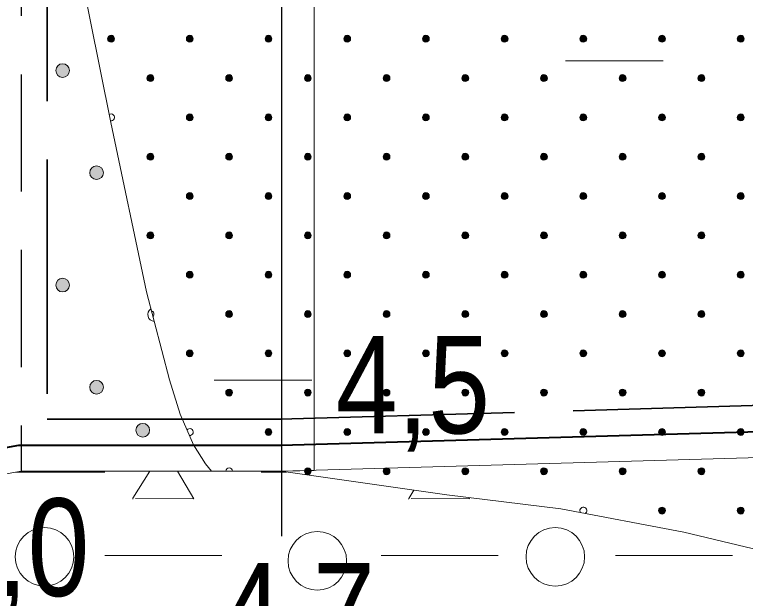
# Model space of a CAD drawing. Extents: x 640121 to 640955, y 6441885 to 6442246.
# Drawn here: x 640273.01 to 640295.46, y 6441924.5 to 6441942.45 of the extents above; entities that cross this region are included whole.
import ezdxf
from ezdxf.enums import TextEntityAlignment as Align

# ---------------------------------------------------------------- set-up
doc = ezdxf.new("R2010")
doc.units = 0
doc.header["$LTSCALE"] = 1.2
doc.linetypes.add('LONG_DASHED', pattern=[7.5, 6, -1.5])
doc.linetypes.add('MEDIUM_DASHED', pattern=[4.5, 3, -1.5])
for name, color, linetype, lineweight in [('31', 7, 'Continuous', 13), ('32', 7, 'Continuous', 13), ('33', 7, 'Continuous', 13), ('35', 7, 'Continuous', 35), ('44', 7, 'Continuous', 13), ('45', 7, 'Continuous', 13), ('46', 7, 'Continuous', 13), ('47', 7, 'Continuous', 13)]:
    doc.layers.add(name, color=color, linetype=linetype, lineweight=lineweight)

msp = doc.modelspace()

# ---------------------------------------------------------------- hatches: boundary and pattern name
at = {"layer": '44'}
for points in [[(640274.694, 6441940.725, 1), (640274.274, 6441940.725, 1)], [(640275.738, 6441937.586, 1), (640275.318, 6441937.586, 1)], [(640274.694, 6441934.129, 1), (640274.274, 6441934.129, 1)], [(640275.738, 6441930.99, 1), (640275.318, 6441930.99, 1)], [(640277.157, 6441929.668, 1), (640276.737, 6441929.668, 1)]]:
    msp.add_hatch(color=256, dxfattribs=at).paths.add_polyline_path(points)
at = {"layer": '45'}
for points in [[(640276.047, 6441941.779, 1), (640275.898, 6441941.631, 1)], [(640278.465, 6441941.779, 1), (640278.316, 6441941.631, 1)], [(640280.883, 6441941.779, 1), (640280.735, 6441941.631, 1)], [(640283.301, 6441941.779, 1), (640283.153, 6441941.631, 1)], [(640285.72, 6441941.779, 1), (640285.571, 6441941.631, 1)], [(640288.138, 6441941.779, 1), (640287.99, 6441941.631, 1)], [(640290.556, 6441941.779, 1), (640290.408, 6441941.631, 1)], [(640292.975, 6441941.779, 1), (640292.826, 6441941.631, 1)], [(640295.393, 6441941.779, 1), (640295.245, 6441941.631, 1)], [(640277.256, 6441940.57, 1), (640277.107, 6441940.422, 1)], [(640279.674, 6441940.57, 1), (640279.526, 6441940.422, 1)], [(640282.092, 6441940.57, 1), (640281.944, 6441940.422, 1)], [(640284.511, 6441940.57, 1), (640284.362, 6441940.422, 1)], [(640286.929, 6441940.57, 1), (640286.78, 6441940.422, 1)], [(640289.347, 6441940.57, 1), (640289.199, 6441940.422, 1)], [(640291.766, 6441940.57, 1), (640291.617, 6441940.422, 1)], [(640294.184, 6441940.57, 1), (640294.035, 6441940.422, 1)], [(640278.465, 6441939.361, 1), (640278.316, 6441939.212, 1)], [(640280.883, 6441939.361, 1), (640280.735, 6441939.212, 1)], [(640283.301, 6441939.361, 1), (640283.153, 6441939.212, 1)], [(640285.72, 6441939.361, 1), (640285.571, 6441939.212, 1)], [(640288.138, 6441939.361, 1), (640287.99, 6441939.212, 1)], [(640290.556, 6441939.361, 1), (640290.408, 6441939.212, 1)], [(640292.975, 6441939.361, 1), (640292.826, 6441939.212, 1)], [(640295.393, 6441939.361, 1), (640295.245, 6441939.212, 1)], [(640277.256, 6441938.152, 1), (640277.107, 6441938.003, 1)], [(640279.674, 6441938.152, 1), (640279.526, 6441938.003, 1)], [(640282.092, 6441938.152, 1), (640281.944, 6441938.003, 1)], [(640284.511, 6441938.152, 1), (640284.362, 6441938.003, 1)], [(640286.929, 6441938.152, 1), (640286.78, 6441938.003, 1)], [(640289.347, 6441938.152, 1), (640289.199, 6441938.003, 1)], [(640291.766, 6441938.152, 1), (640291.617, 6441938.003, 1)], [(640294.184, 6441938.152, 1), (640294.035, 6441938.003, 1)], [(640278.465, 6441936.943, 1), (640278.316, 6441936.794, 1)], [(640280.883, 6441936.943, 1), (640280.735, 6441936.794, 1)], [(640283.301, 6441936.943, 1), (640283.153, 6441936.794, 1)], [(640285.72, 6441936.943, 1), (640285.571, 6441936.794, 1)], [(640288.138, 6441936.943, 1), (640287.99, 6441936.794, 1)], [(640290.556, 6441936.943, 1), (640290.408, 6441936.794, 1)], [(640292.975, 6441936.943, 1), (640292.826, 6441936.794, 1)], [(640295.393, 6441936.943, 1), (640295.245, 6441936.794, 1)], [(640277.256, 6441935.734, 1), (640277.107, 6441935.585, 1)], [(640279.674, 6441935.734, 1), (640279.526, 6441935.585, 1)], [(640282.092, 6441935.734, 1), (640281.944, 6441935.585, 1)], [(640284.511, 6441935.734, 1), (640284.362, 6441935.585, 1)], [(640286.929, 6441935.734, 1), (640286.78, 6441935.585, 1)], [(640289.347, 6441935.734, 1), (640289.199, 6441935.585, 1)], [(640291.766, 6441935.734, 1), (640291.617, 6441935.585, 1)], [(640294.184, 6441935.734, 1), (640294.035, 6441935.585, 1)], [(640278.465, 6441934.524, 1), (640278.316, 6441934.376, 1)], [(640280.883, 6441934.524, 1), (640280.735, 6441934.376, 1)], [(640283.301, 6441934.524, 1), (640283.153, 6441934.376, 1)], [(640285.72, 6441934.524, 1), (640285.571, 6441934.376, 1)], [(640288.138, 6441934.524, 1), (640287.99, 6441934.376, 1)], [(640290.556, 6441934.524, 1), (640290.408, 6441934.376, 1)], [(640292.975, 6441934.524, 1), (640292.826, 6441934.376, 1)], [(640295.393, 6441934.524, 1), (640295.245, 6441934.376, 1)], [(640279.674, 6441933.315, 1), (640279.526, 6441933.167, 1)], [(640282.092, 6441933.315, 1), (640281.944, 6441933.167, 1)], [(640284.511, 6441933.315, 1), (640284.362, 6441933.167, 1)], [(640286.929, 6441933.315, 1), (640286.78, 6441933.167, 1)], [(640289.347, 6441933.315, 1), (640289.199, 6441933.167, 1)], [(640291.766, 6441933.315, 1), (640291.617, 6441933.167, 1)], [(640294.184, 6441933.315, 1), (640294.035, 6441933.167, 1)], [(640278.465, 6441932.106, 1), (640278.316, 6441931.958, 1)], [(640280.883, 6441932.106, 1), (640280.735, 6441931.958, 1)], [(640283.301, 6441932.106, 1), (640283.153, 6441931.958, 1)], [(640285.72, 6441932.106, 1), (640285.571, 6441931.958, 1)], [(640288.138, 6441932.106, 1), (640287.99, 6441931.958, 1)], [(640290.556, 6441932.106, 1), (640290.408, 6441931.958, 1)], [(640292.975, 6441932.106, 1), (640292.826, 6441931.958, 1)], [(640295.393, 6441932.106, 1), (640295.245, 6441931.958, 1)], [(640279.674, 6441930.897, 1), (640279.526, 6441930.748, 1)], [(640282.092, 6441930.897, 1), (640281.944, 6441930.748, 1)], [(640284.511, 6441930.897, 1), (640284.362, 6441930.748, 1)], [(640286.929, 6441930.897, 1), (640286.78, 6441930.748, 1)], [(640289.347, 6441930.897, 1), (640289.199, 6441930.748, 1)], [(640291.766, 6441930.897, 1), (640291.617, 6441930.748, 1)], [(640294.184, 6441930.897, 1), (640294.035, 6441930.748, 1)], [(640280.883, 6441929.688, 1), (640280.735, 6441929.539, 1)], [(640283.301, 6441929.688, 1), (640283.153, 6441929.539, 1)], [(640285.72, 6441929.688, 1), (640285.571, 6441929.539, 1)], [(640288.138, 6441929.688, 1), (640287.99, 6441929.539, 1)], [(640290.556, 6441929.688, 1), (640290.408, 6441929.539, 1)], [(640292.975, 6441929.688, 1), (640292.826, 6441929.539, 1)], [(640295.393, 6441929.688, 1), (640295.245, 6441929.539, 1)], [(640282.092, 6441928.479, 1), (640281.944, 6441928.33, 1)], [(640284.511, 6441928.479, 1), (640284.362, 6441928.33, 1)], [(640286.929, 6441928.479, 1), (640286.78, 6441928.33, 1)], [(640289.347, 6441928.479, 1), (640289.199, 6441928.33, 1)], [(640291.766, 6441928.479, 1), (640291.617, 6441928.33, 1)], [(640294.184, 6441928.479, 1), (640294.035, 6441928.33, 1)], [(640292.975, 6441927.269, 1), (640292.826, 6441927.121, 1)], [(640295.393, 6441927.269, 1), (640295.245, 6441927.121, 1)]]:
    msp.add_hatch(color=256, dxfattribs=at).paths.add_polyline_path(points)

# ---------------------------------------------------------------- linework, layer by layer
at = {"layer": '31'}
for points in [[(640279.06, 6441928.41), (640278.87, 6441928.63), (640278.5, 6441929.22), (640278.1, 6441930.16), (640277.77, 6441931.22), (640277.06, 6441933.92), (640275.96, 6441939.13), (640274.35, 6441947.19), (640273.2, 6441954.22), (640271.82, 6441959.4), (640270.94, 6441962.21), (640269.15, 6441967.1), (640267.95, 6441969.83), (640266.26, 6441973.93), (640264.74, 6441977.03), (640263.9, 6441978.29), (640263.08, 6441979.24)], [(640160.01, 6441914.1), (640175.01, 6441914.41), (640211.81, 6441914.41), (640262.19, 6441926.41), (640273.21, 6441928.41), (640281.2, 6441928.41), (640286.29, 6441927.68), (640289.79, 6441927.25), (640293.57, 6441926.53), (640298.03, 6441925.47), (640301.11, 6441924.59), (640304.79, 6441923.7)]]:
    msp.add_lwpolyline(points, dxfattribs=at)
at = {"layer": '32', "linetype": 'MEDIUM_DASHED', "lineweight": 25}
msp.add_line((640273.21, 6441978.41), (640273.21, 6441928.41), dxfattribs=at)
at = {"layer": '32', "lineweight": 25}
msp.add_line((640281.21, 6441973.41), (640281.21, 6441926.41), dxfattribs=at)
at = {"layer": '33'}
msp.add_lwpolyline([(640282.21, 6441928.43), (640282.21, 6441968.17), (640281.28, 6441968.38), (640281.21, 6441968.38), (640281.21, 6441928.41), (640281.33, 6441928.41)], close=True, dxfattribs=at)
at = {"layer": '35', "linetype": 'LONG_DASHED'}
for p, q in [((640274.01, 6441973.99), (640274.01, 6441930.01)), ((640274.01, 6441930.01), (640281.19, 6441930.01))]:
    msp.add_line(p, q, dxfattribs=at)
msp.add_lwpolyline([(640281.17, 6441930.01), (640333.87, 6441931.52), (640450.41, 6441934.96)], dxfattribs=at)
at = {"layer": '35', "lineweight": 40}
for points in [[(640281.19, 6441929.21), (640333.9, 6441930.72), (640451.21, 6441934.19)], [(640175.81, 6441915.21), (640211.72, 6441915.21), (640262.03, 6441927.19), (640273.14, 6441929.21), (640281.19, 6441929.21)]]:
    msp.add_lwpolyline(points, dxfattribs=at)
at = {"layer": '35', "lineweight": 13}
msp.add_lwpolyline([(640281.2, 6441928.41), (640333.92, 6441929.92), (640452.01, 6441933.41)], dxfattribs=at)
at = {"layer": '44'}
for centre in [(640274.484, 6441940.725), (640275.528, 6441937.586), (640274.484, 6441934.129), (640275.528, 6441930.99), (640276.947, 6441929.668)]:
    msp.add_circle(centre, 0.21, dxfattribs=at)
msp.add_arc((640277.311, 6441933.221), 0.21, 123.8102, 265.5844, dxfattribs=at)
at = {"layer": '45'}
for centre in [(640275.972, 6441941.705), (640278.391, 6441941.705), (640280.809, 6441941.705), (640283.227, 6441941.705), (640285.646, 6441941.705), (640288.064, 6441941.705), (640290.482, 6441941.705), (640292.9, 6441941.705), (640295.319, 6441941.705), (640277.181, 6441940.496), (640279.6, 6441940.496), (640282.018, 6441940.496), (640284.436, 6441940.496), (640286.855, 6441940.496), (640289.273, 6441940.496), (640291.691, 6441940.496), (640294.11, 6441940.496), (640278.391, 6441939.287), (640280.809, 6441939.287), (640283.227, 6441939.287), (640285.646, 6441939.287), (640288.064, 6441939.287), (640290.482, 6441939.287), (640292.9, 6441939.287), (640295.319, 6441939.287), (640277.181, 6441938.078), (640279.6, 6441938.078), (640282.018, 6441938.078), (640284.436, 6441938.078), (640286.855, 6441938.078), (640289.273, 6441938.078), (640291.691, 6441938.078), (640294.11, 6441938.078), (640278.391, 6441936.868), (640280.809, 6441936.868), (640283.227, 6441936.868), (640285.646, 6441936.868), (640288.064, 6441936.868), (640290.482, 6441936.868), (640292.9, 6441936.868), (640295.319, 6441936.868), (640277.181, 6441935.659), (640279.6, 6441935.659), (640282.018, 6441935.659), (640284.436, 6441935.659), (640286.855, 6441935.659), (640289.273, 6441935.659), (640291.691, 6441935.659), (640294.11, 6441935.659), (640278.391, 6441934.45), (640280.809, 6441934.45), (640283.227, 6441934.45), (640285.646, 6441934.45), (640288.064, 6441934.45), (640290.482, 6441934.45), (640292.9, 6441934.45), (640295.319, 6441934.45), (640279.6, 6441933.241), (640282.018, 6441933.241), (640284.436, 6441933.241), (640286.855, 6441933.241), (640289.273, 6441933.241), (640291.691, 6441933.241), (640294.11, 6441933.241), (640278.391, 6441932.032), (640280.809, 6441932.032), (640283.227, 6441932.032), (640285.646, 6441932.032), (640288.064, 6441932.032), (640290.482, 6441932.032), (640292.9, 6441932.032), (640295.319, 6441932.032), (640279.6, 6441930.823), (640282.018, 6441930.823), (640284.436, 6441930.823), (640286.855, 6441930.823), (640289.273, 6441930.823), (640291.691, 6441930.823), (640294.11, 6441930.823), (640280.809, 6441929.613), (640283.227, 6441929.613), (640285.646, 6441929.613), (640288.064, 6441929.613), (640290.482, 6441929.613), (640292.9, 6441929.613), (640295.319, 6441929.613), (640282.018, 6441928.404), (640284.436, 6441928.404), (640286.855, 6441928.404), (640289.273, 6441928.404), (640291.691, 6441928.404), (640294.11, 6441928.404), (640292.9, 6441927.195), (640295.319, 6441927.195)]:
    msp.add_circle(centre, 0.105, dxfattribs=at)
for centre, start, end in [((640275.972, 6441939.287), 259.4662, 123.1536), ((640277.181, 6441933.241), 314.1756, 75.219), ((640278.391, 6441929.613), 261.5083, 145.0022), ((640279.6, 6441928.404), 2.127, 177.6793), ((640290.482, 6441927.195), 300.0952, 218.4029)]:
    msp.add_arc(centre, 0.105, start, end, dxfattribs=at)
at = {"layer": '46'}
for p, q in [((640275.78, 6441928.38), (640273.04, 6441928.38)), ((640281.36, 6441928.38), (640280.58, 6441928.38)), ((640279.38, 6441925.82), (640275.78, 6441925.82)), ((640287.87, 6441925.82), (640284.27, 6441925.82)), ((640295.07, 6441925.82), (640291.47, 6441925.82))]:
    msp.add_line(p, q, dxfattribs=at)
for points in [[(640276.64, 6441927.55), (640276.64, 6441927.58), (640277.16, 6441928.41)], [(640278.01, 6441928.41), (640278.52, 6441927.56), (640276.72, 6441927.57)], [(640285.11, 6441927.55), (640285.12, 6441927.57), (640285.27, 6441927.82)], [(640286.98, 6441927.59), (640286.99, 6441927.56), (640285.19, 6441927.57)]]:
    msp.add_lwpolyline(points, dxfattribs=at)
for centre in [(640273.926, 6441925.773), (640289.622, 6441925.773), (640282.309, 6441925.651)]:
    msp.add_circle(centre, 0.9, dxfattribs=at)
at = {"layer": '47'}
for p, q in [((640289.94, 6441941.03), (640292.94, 6441941.03)), ((640279.14, 6441931.21), (640282.14, 6441931.21))]:
    msp.add_line(p, q, dxfattribs=at)

# ---------------------------------------------------------------- texts
at = {"layer": '32', "width": 0.85}
for s, p in [('4,5', (640285.245, 6441929.57)), ('5,0', (640272.935, 6441924.57)), ('4,7', (640281.705, 6441922.59))]:
    msp.add_text(s, height=3, dxfattribs=at).set_placement(p, align=Align.CENTER)

doc.saveas('drawing.dxf')
